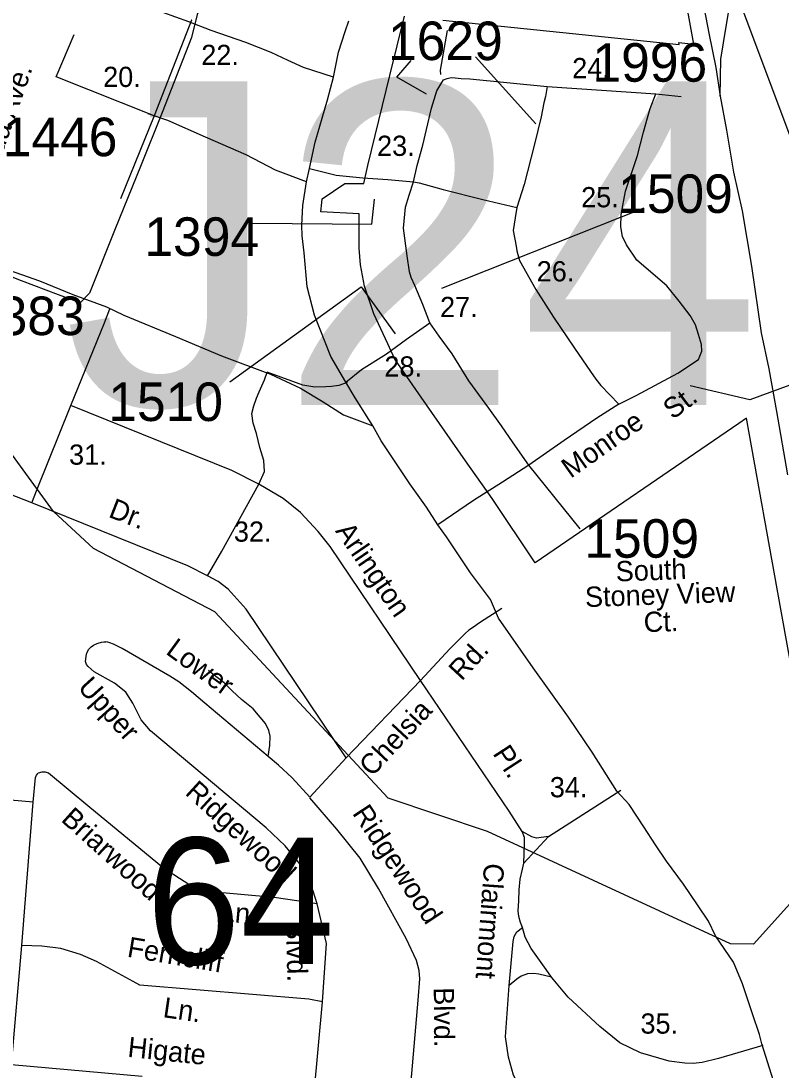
# Model space of a CAD drawing. Extents: x 884530 to 1028605, y 526725 to 653634.
# Drawn here: x 962957 to 965422, y 594076 to 597479 of the extents above; entities that cross this region are included whole.
import ezdxf

# ---------------------------------------------------------------- set-up
doc = ezdxf.new("R2010")
doc.units = 0
for name, color, linetype in [('Exist Boundary Political City Limit New', 7, 'Continuous'), ('Exist Hydrographic Creek Single Shore', 7, 'Continuous'), ('Exist Railroad Mainline', 7, 'Continuous'), ('Exist Railroad Siding', 7, 'Continuous'), ('Exist Road Non-System Structure Non-Sys Other Number Label', 7, 'Continuous'), ('Exist Road Non-System Type 51', 7, 'Continuous'), ('Exist Road Non-System Type 51 Label', 7, 'Continuous'), ('Exist Road Primary US Attributed', 7, 'Continuous'), ('Exist Road Secondary Structure Standard Bridge Number Label', 7, 'Continuous'), ('Exist Road Secondary Type 51 Attributed', 7, 'Continuous'), ('Exist Road Secondary Type 51 Label', 7, 'Continuous'), ('Exist Road Secondary Type 51 Number Label', 7, 'Continuous'), ('Exist Utilities Electrical Transmission Line', 7, 'Continuous'), ('Map Preparation Boundary City Limit Buffer Line', 7, 'Continuous')]:
    doc.layers.add(name, color=color, linetype=linetype)

msp = doc.modelspace()

# ---------------------------------------------------------------- linework, layer by layer
at = {"layer": 'Exist Boundary Political City Limit New'}
for points in [[(964324.8, 597482.4), (964746.3, 597439.1), (965091.2, 597403.5), (965090.2, 597409.5), (965138.8, 597404.1), (965136.6, 597416), (965076.4, 597750.1)], [(963462.7, 597707.1), (963590.9, 597638.2), (963528.8, 597500), (963510.1, 597425.9), (963414.6, 597182.1), (963344.4, 597007.6), (963262.9, 596804.9), (963179, 596596.1), (963149, 596564.4), (963078.8, 596590.9), (962959.4, 596636.8), (962912.2, 596654.4)], [(964101.8, 596528.8), (964071.1, 596619), (964058.6, 596688.4), (964054.5, 596742.6), (964054.1, 596854), (963929.9, 596860.1), (963933.2, 596890.2), (963934.5, 596901.8), (964008, 596951.5), (964018, 596951.6), (964069.4, 596952.4), (964081.9, 597010.4), (964153.5, 597302.4), (964200.8, 597495.2)], [(965490.8, 595187.8), (965410, 595637.1), (965319.9, 596136.6), (965310.1, 596190.6), (965285.7, 596173.9), (964625.1, 595720.9), (964485.5, 595930.2), (964399.3, 596051.9), (964247.8, 596269.9), (964170, 596381.9), (964146.6, 596432.4), (964101.8, 596528.8)]]:
    msp.add_lwpolyline(points, dxfattribs=at)
at = {"layer": 'Exist Hydrographic Creek Single Shore'}
msp.add_lwpolyline([(965668.3, 594782.6), (965558.3, 594735.6), (965332.7, 594484.2), (965257.7, 594485.7), (964469.8, 594849.4), (964148.3, 594957.5), (963585.6, 595562.9), (963192.4, 595767.7), (963063.1, 595888.4), (962625.2, 596487.9)], dxfattribs=at)
at = {"layer": 'Exist Railroad Mainline'}
msp.add_lwpolyline([(965167.6, 597546.4), (965188.1, 597439.5), (965210.3, 597328.8), (965225.1, 597235.1), (965245.2, 597125.5), (965268.4, 596988.3), (965296.1, 596863.4), (965325.9, 596684.3), (965358, 596467.9), (965382, 596351), (965407.9, 596212), (965443.3, 596007.2)], dxfattribs=at)
at = {"layer": 'Exist Railroad Siding'}
msp.add_lwpolyline([(965225.1, 597235.1), (965226.4, 597355.9), (965243.9, 597460.9), (965259.7, 597552), (965261.4, 597613.2), (965254.4, 597683.3), (965235.2, 597798.8)], dxfattribs=at)
at = {"layer": 'Exist Road Non-System Type 51'}
for p, q in [((963388.7, 597171.1), (963280.5, 596902.5)), ((964252.8, 595340.1), (964012.1, 595088.7)), ((964012.1, 595088.7), (963893.5, 594961.1)), ((962960.2, 594480.3), (962997, 594944.8)), ((962926.2, 594092.9), (962960.2, 594480.3)), ((963907.7, 594001.7), (963935.5, 594297.7)), ((963349.7, 594055.1), (962926.2, 594092.9))]:
    msp.add_line(p, q, dxfattribs=at)
for points in [[(963510.8, 597482), (963510.7, 597481.5), (963388.7, 597171.1)], [(964318.8, 597305.5), (964317.9, 597319.6), (964340.9, 597448.5)], [(963388.7, 597171.1), (963071.4, 597298.6), (963130, 597435)], [(962992.6, 595915.6), (962866.9, 595964.5), (962805.2, 595982.1), (962545.1, 596082.1), (962499.2, 596104.8), (962492.2, 596111.9), (962464, 596127.7), (962398.8, 596178.3), (962302.7, 596301.8), (962204.6, 596421.2), (962120.9, 596503), (962082.5, 596535.8), (962024.8, 596574.6), (961951.6, 596612), (961915.2, 596619.5)], [(963118.8, 596231.9), (963227.9, 596499.9), (963245, 596545.1)], [(963728.4, 595976.6), (963746.9, 596018.1), (963744.8, 596053.5), (963732.3, 596095.3), (963720.9, 596141.1), (963710.4, 596174.5), (963706.2, 596205.8), (963712.5, 596230.8), (963720.9, 596255.9), (963729.2, 596276.7), (963746.9, 596315.3), (963755.2, 596340.3)], [(964014.9, 596306.9), (963987.8, 596296.5), (963963.8, 596293.4), (963946.2, 596292.4), (963910.6, 596291.3), (963871, 596297.6), (963755.2, 596340.3)], [(962992.6, 595915.6), (963009.7, 595960.8), (963118.8, 596231.9)], [(963728.4, 595976.6), (963641.2, 596020.8), (963118.8, 596231.9)], [(963561.7, 595679.1), (963609.1, 595759.5), (963728.4, 595976.6)], [(964252.8, 595340.1), (963959.4, 595774.1), (963920.6, 595822.9), (963863.2, 595884.2), (963807.5, 595930.2), (963728.4, 595976.6)], [(963561.7, 595679.1), (963497.8, 595712.1), (962992.6, 595915.6)], [(964012.1, 595088.7), (963687.3, 595571), (963629.4, 595635.8), (963596.3, 595661.2), (963561.7, 595679.1)], [(964516.3, 595572.8), (964444.1, 595526.3), (964425.1, 595513.2), (964410, 595502.6), (964398, 595491.7), (964384.7, 595478.7), (964347.8, 595442.9), (964252.8, 595340.1)], [(963917.4, 594615.6), (963904.6, 594656.4), (963866.7, 594738.2), (963814.2, 594803.1), (963752.2, 594862.1), (963377.3, 595176.4), (963346.6, 595212.3), (963319.7, 595266.5), (963297.7, 595301.9), (963260.8, 595330.9), (963194.2, 595367.6), (963175.5, 595384.8), (963169.9, 595391.6), (963166.4, 595401.1), (963168.6, 595417.1), (963170.1, 595425), (963173.1, 595433.8), (963177.1, 595440.8), (963184.5, 595449.1), (963192.6, 595454.1), (963199.4, 595457.6), (963207.7, 595460.8), (963218.8, 595463.8), (963226, 595465), (963232.2, 595465)], [(963759, 595092.8), (963553.5, 595265.8), (963509.7, 595302.7), (963469.4, 595334.9), (963440, 595353.7), (963285, 595443.9), (963257.6, 595457.3), (963245, 595462.3), (963238.5, 595464), (963232.2, 595465)], [(963759, 595092.8), (963764.1, 595129.3), (963764.9, 595159.4), (963761.1, 595177.9), (963749.9, 595199.8), (963733.1, 595221.1), (963710.7, 595247.4), (963672.6, 595277.9), (963642.2, 595305.8), (963616.3, 595332.6), (963579.6, 595360.1), (963564.9, 595372.3)], [(964588, 594747.3), (964590, 594808.4), (964590, 594830.2), (964582.4, 594850), (964540, 594915.8), (964252.8, 595340.1)], [(963893.5, 594961.1), (963836.7, 595023.4), (963792.1, 595064.9), (963759, 595092.8)], [(962997, 594944.8), (963004.3, 595024.9), (963007.6, 595033), (963013.1, 595039)], [(963917.4, 594615.6), (963778.8, 594635.4), (963562.2, 594655.2), (963538.8, 594660.7), (963504.5, 594675.5), (963419, 594730.4), (963173.8, 594933.4), (963046.8, 595039), (963036.3, 595042.7), (963024.5, 595042.8), (963013.1, 595039)], [(962997, 594944.8), (962750.7, 594966.1), (962702.3, 594970.5)], [(964588, 594747.3), (964667.5, 594833.6), (964902.5, 594983.7)], [(964216.8, 593977), (964245.2, 594302.3), (964251.2, 594372.3), (964249, 594398.5), (964239.4, 594431.4), (964206.8, 594503), (964117.1, 594664.8), (964056.7, 594762.9), (963981.5, 594857.4), (963894, 594959)], [(964667.5, 594833.6), (964629.4, 594828.1), (964613.9, 594832.3), (964582.4, 594850)], [(964584, 594538.1), (964577.6, 594554.5), (964572.1, 594574), (964569.3, 594591.9), (964571.4, 594625.1), (964572.5, 594660.3), (964576.6, 594695.5), (964583.8, 594727.6), (964588, 594747.3)], [(963935.5, 594297.7), (963948.4, 594486.3), (963917.4, 594615.6)], [(964540.7, 594349.8), (964552.9, 594492.9), (964556.5, 594509.4), (964565.4, 594524), (964584, 594538.1)], [(964677.7, 594377.1), (964660.8, 594402.3), (964611.4, 594470.4), (964591.8, 594507.1), (964584, 594538.1)], [(963935.5, 594297.7), (963890.9, 594305.7), (963342.9, 594350.8), (963321.1, 594362.9), (963202.4, 594427.7), (963150.4, 594450.3), (963086.2, 594469.9), (963025.1, 594477.3), (962960.2, 594480.3)], [(964677.7, 594377.1), (964636.1, 594386.5), (964620.1, 594389.1), (964600.1, 594387.9), (964579.8, 594380.5), (964565.4, 594370.9), (964540.7, 594349.8)], [(964691.2, 593890.7), (964639.6, 593929.1), (964610.4, 593963.7), (964584.4, 594002.2), (964554.8, 594059.6), (964538.5, 594117.3), (964528.3, 594183.7), (964540.7, 594349.8)], [(965363.1, 594156), (965219.5, 594113.2), (965165.9, 594100.6), (965136.9, 594097.5), (965109.7, 594097.9), (965059.6, 594104.6), (964966, 594132.3), (964899.7, 594164.1), (964834, 594217.5), (964732.1, 594312), (964677.7, 594377.1), (964680.5, 594371)]]:
    msp.add_lwpolyline(points, dxfattribs=at)
at = {"layer": 'Exist Road Primary US Attributed'}
for points in [[(963970.2, 597297.3), (963986.7, 597377.6), (964008.2, 597445.6), (964020.4, 597479.3)], [(963893, 597000.2), (963911.4, 597086.4), (963934.1, 597164.3), (963951.2, 597223.2), (963970.2, 597297.3)], [(963882.9, 596957.1), (963893, 597000.2)], [(964010.8, 596307.6), (963962.6, 596391.3), (963909.5, 596524.4), (963884.8, 596616.9), (963875.3, 596727.1), (963869.6, 596782.2), (963868, 596817.2), (963871.5, 596881.1), (963882.9, 596957.1)], [(964098.3, 596165.8), (964041, 596256.4), (964010.8, 596307.6)], [(964309.6, 595844.7), (964272.3, 595902.3), (964218.8, 595978.2), (964125.6, 596117.5), (964098.3, 596165.8)], [(965398.1, 594041.1), (965360.1, 594160.9), (965351.9, 594190.7), (965329.5, 594258.8), (965296.9, 594355.9), (965267.6, 594425.7), (965209.7, 594511.6), (965187.2, 594558.5), (965151.7, 594611.5), (965106, 594679.1), (965051, 594753.5), (965014.7, 594807), (964976.7, 594865), (964929.2, 594937.3), (964890, 594980.7), (964809.5, 595106.7), (964732.4, 595220.3), (964618, 595380.4), (964506.3, 595541.8), (964479.9, 595602.8), (964415.1, 595689.2), (964337, 595806), (964309.6, 595844.7)]]:
    msp.add_lwpolyline(points, dxfattribs=at)
at = {"layer": 'Exist Road Secondary Type 51 Attributed'}
msp.add_line((965015.6, 597242.9), (965098.4, 597233.8), dxfattribs=at)
for points in [[(963970.2, 597297.3), (963873.3, 597328.9), (963823.9, 597350.7), (963768.9, 597376.7), (963686.1, 597409.5), (963573.5, 597448.7), (963501.3, 597476.1), (963417.4, 597507.3), (963286.7, 597560), (963120.8, 597634.2)], [(964230.5, 596957.1), (964241.9, 597010.3), (964260.9, 597076.5), (964288.5, 597196.7), (964305.5, 597253), (964321.6, 597279.7), (964327.5, 597288.7), (964339.2, 597293), (964352.7, 597296.1), (964365.1, 597294.8), (964384.9, 597293.1), (964412.9, 597291.6), (964664.1, 597266.9)], [(964664.1, 597266.9), (964657.9, 597234), (964652.8, 597214.1), (964644.6, 597168.1), (964622.3, 597079.6), (964589.6, 596948.8), (964565.4, 596874.3)], [(964664.1, 597266.9), (965015.6, 597242.9)], [(964895.9, 596235.8), (964952.3, 596264.3), (965087.7, 596336.7), (965154.4, 596381.3), (965165.3, 596407.8), (965164.1, 596429.8), (965153.9, 596462.7), (965144.5, 596493.7), (965126.9, 596524.2), (965091.6, 596570.6), (965052.2, 596620.1), (964953.9, 596703.4), (964920.9, 596752.6), (964908.4, 596779.9), (964902.4, 596811.3), (964903.5, 596851), (964918, 596927.2), (964956.1, 597043.3), (964976.4, 597118.8), (964988.7, 597164.6), (964997.7, 597195.5), (965015.6, 597242.9)], [(963882.9, 596957.1), (963782.2, 596995.1), (963687.4, 597045.2), (963555.3, 597101.9), (963433.1, 597156.1), (963369.8, 597178.4)], [(963893, 597000.2), (963979, 596979.1), (964065.9, 596970.6), (964147.3, 596965.2), (964230.5, 596957.1)], [(964283.4, 596500.3), (964260.6, 596559.2), (964234.3, 596620.7), (964222.9, 596647.3), (964217, 596665.7), (964209.6, 596717.6), (964198.2, 596806.9), (964203.9, 596875.4), (964216.3, 596914), (964230.5, 596957.1)], [(964230.5, 596957.1), (964248.7, 596953.7), (964325.9, 596933.1), (964454.8, 596900.5), (964565.4, 596874.3)], [(964565.4, 596874.3), (964560.1, 596840.6), (964553.4, 596799.3), (964562.7, 596749.1), (964565.8, 596733.4), (964574.3, 596702.4), (964627.2, 596608.6), (964683.8, 596518.4), (964752.4, 596418), (964803.7, 596342.1), (964821, 596317.6), (964838.2, 596296.8), (964895.9, 596235.8)], [(962648.9, 596829.4), (962672.6, 596802), (962703.7, 596769.9), (962761.7, 596731.6), (962825.6, 596702.7), (962859.4, 596691.6), (963017.8, 596636.5), (963125.1, 596591.7), (963234.7, 596551.5), (963290.6, 596524.6), (963458.2, 596455.3), (963608, 596392.6), (963766.9, 596334), (963863.4, 596288.6), (963937.4, 596244), (964003.7, 596201.4), (964098.3, 596165.8)], [(964010.8, 596307.6), (964061.3, 596348.5), (964143.1, 596399.7), (964207.4, 596447), (964283.4, 596500.3)], [(964604.4, 596038.4), (964553.2, 596110.6), (964515.2, 596165.7), (964475, 596223.1), (964409.9, 596311.5), (964355.6, 596399.5), (964313.8, 596456.5), (964283.4, 596500.3)], [(964895.9, 596235.8), (964824.8, 596190.4), (964718.8, 596118.8), (964604.4, 596038.4)], [(964604.4, 596038.4), (964519.3, 595983.1), (964424.8, 595923.8), (964309.6, 595844.7)], [(964770.3, 595831.4), (964604.4, 596038.4)]]:
    msp.add_lwpolyline(points, dxfattribs=at)
at = {"layer": 'Exist Road Secondary Type 51 Label'}
for points in [[(963708.1, 596823.2), (964095, 596819.7), (964103.3, 596901.4)], [(964977.5, 596871.5), (964320.8, 596611)], [(963634.8, 596309.1), (964060.3, 596616.3), (964171, 596464.2)], [(965766.8, 596413.7), (965321.1, 596249.7), (965126.9, 596295.7)]]:
    msp.add_lwpolyline(points, dxfattribs=at)
at = {"layer": 'Exist Road Secondary Type 51 Number Label'}
for points in [[(964272, 597241.4), (964176.3, 597297.4), (964223, 597351.1)], [(964626.9, 597145.6), (964430.8, 597362.8)]]:
    msp.add_lwpolyline(points, dxfattribs=at)
at = {"layer": 'Exist Utilities Electrical Transmission Line'}
msp.add_line((969612.8, 585990.5), (963386.1, 602621.5), dxfattribs=at)
at = {"layer": 'Map Preparation Boundary City Limit Buffer Line'}
for points in [[(964324.8, 597482.4), (964746.3, 597439.1), (965091.2, 597403.5), (965090.2, 597409.5), (965138.8, 597404.1), (965136.6, 597416), (965076.4, 597750.1)], [(963462.7, 597707.1), (963590.9, 597638.2), (963528.8, 597500), (963510.1, 597425.9), (963414.6, 597182.1), (963344.4, 597007.6), (963262.9, 596804.9), (963179, 596596.1), (963149, 596564.4), (963078.8, 596590.9), (962959.4, 596636.8), (962912.2, 596654.4)], [(964101.8, 596528.8), (964071.1, 596619), (964058.6, 596688.4), (964054.5, 596742.6), (964054.1, 596854), (963929.9, 596860.1), (963933.2, 596890.2), (963934.5, 596901.8), (964008, 596951.5), (964018, 596951.6), (964069.4, 596952.4), (964081.9, 597010.4), (964153.5, 597302.4), (964200.8, 597495.2)], [(965490.8, 595187.8), (965410, 595637.1), (965319.9, 596136.6), (965310.1, 596190.6), (965285.7, 596173.9), (964625.1, 595720.9), (964485.5, 595930.2), (964399.3, 596051.9), (964247.8, 596269.9), (964170, 596381.9), (964146.6, 596432.4), (964101.8, 596528.8)]]:
    msp.add_lwpolyline(points, dxfattribs=at)

# ---------------------------------------------------------------- texts
at = {"layer": 'Exist Road Non-System Structure Non-Sys Other Number Label'}
msp.add_text('J241', height=1049.86, dxfattribs=at).set_placement((963093.5, 596233.2))
at = {"layer": 'Exist Road Non-System Type 51 Label'}
for s, height, rotation, p in [('Florida Ave.', 65.617, 70.4127, (962838.8, 596884.8)), ('Dr.', 65.62, 338.7631, (963237.9, 595871.3)), ('Arlington', 65.62, 304.5407, (963974.9, 595824.6)), ('Lower', 65.62, 323.9672, (963423.6, 595428.3)), ('Rd.', 65.62, 47.1493, (964386.2, 595336)), ('Upper', 65.62, 312.0588, (963138.5, 595314.9)), ('Chelsia', 65.62, 47.1522, (964095.8, 595024.9)), ('Pl.', 65.62, 303.0103, (964485.3, 595102.7)), ('Ridgewood', 65.62, 317.701, (963486.5, 594972.1)), ('Briarwood', 65.62, 318.0065, (963084, 594885.2)), ('Ridgewood', 65.62, 303.6083, (964029.9, 594908.8)), ('Clairmont', 65.62, 265.7832, (964459.4, 594748.6)), ('Ln.', 65.62, 354.8214, (963600.5, 594559)), ('Blvd.', 65.62, 271.7093, (963815.7, 594556.2)), ('Ferncliff', 65.62, 350.2981, (963299.2, 594444)), ('Blvd.', 65.62, 270.4161, (964295.9, 594344.2)), ('Ln.', 65.62, 351.6933, (963415.3, 594247.8)), ('Higate', 65.62, 353.9894, (963301.1, 594118.9))]:
    msp.add_text(s, height=height, rotation=rotation, dxfattribs=at).set_placement(p)
for s, p in [('31.', (963113.2, 596039.7)), ('32.', (963647.7, 595790)), ('34.', (964672.2, 594960.8)), ('35.', (964966.2, 594194))]:
    msp.add_text(s, height=65.62, dxfattribs=at).set_placement(p)
at = {"layer": 'Exist Road Secondary Structure Standard Bridge Number Label'}
msp.add_text('64', height=410.1, dxfattribs=at).set_placement((963363.8, 594419.5))
at = {"layer": 'Exist Road Secondary Type 51 Label'}
for s, p in [('22.', (963541.9, 597336.4)), ('24.', (964744.8, 597293.6)), ('20.', (963223.7, 597265.1)), ('23.', (964112, 597041.6)), ('25.', (964773.9, 596874.8)), ('26.', (964629.7, 596634.5)), ('27.', (964316.3, 596518.6)), ('28.', (964135.7, 596325.6))]:
    msp.add_text(s, height=65.62, dxfattribs=at).set_placement(p)
for s, height, rotation, p in [('St.', 65.62, 36.8953, (965071, 596184.3)), ('Monroe', 65.62, 35.3201, (964739.9, 595993.7)), ('South', 65.62, 1.9904, (964887.1, 595660.9)), ('Stoney View', 65.617, 1.9904, (964787.4, 595577.8)), ('Ct.', 65.62, 1.9904, (964977.8, 595496.3))]:
    msp.add_text(s, height=height, rotation=rotation, dxfattribs=at).set_placement(p)
at = {"layer": 'Exist Road Secondary Type 51 Number Label'}
for s, p in [('1629', (964147.7, 597352.4)), ('1996', (964810.7, 597282.3)), ('1446', (962898.1, 597040.6)), ('1509', (964893.9, 596856.5)), ('1394', (963357.4, 596717.2)), ('1383', (962791.8, 596460.2)), ('1510', (963240.4, 596181.5)), ('1509', (964784.3, 595738))]:
    msp.add_text(s, height=125, dxfattribs=at).set_placement(p)

doc.saveas('drawing.dxf')
